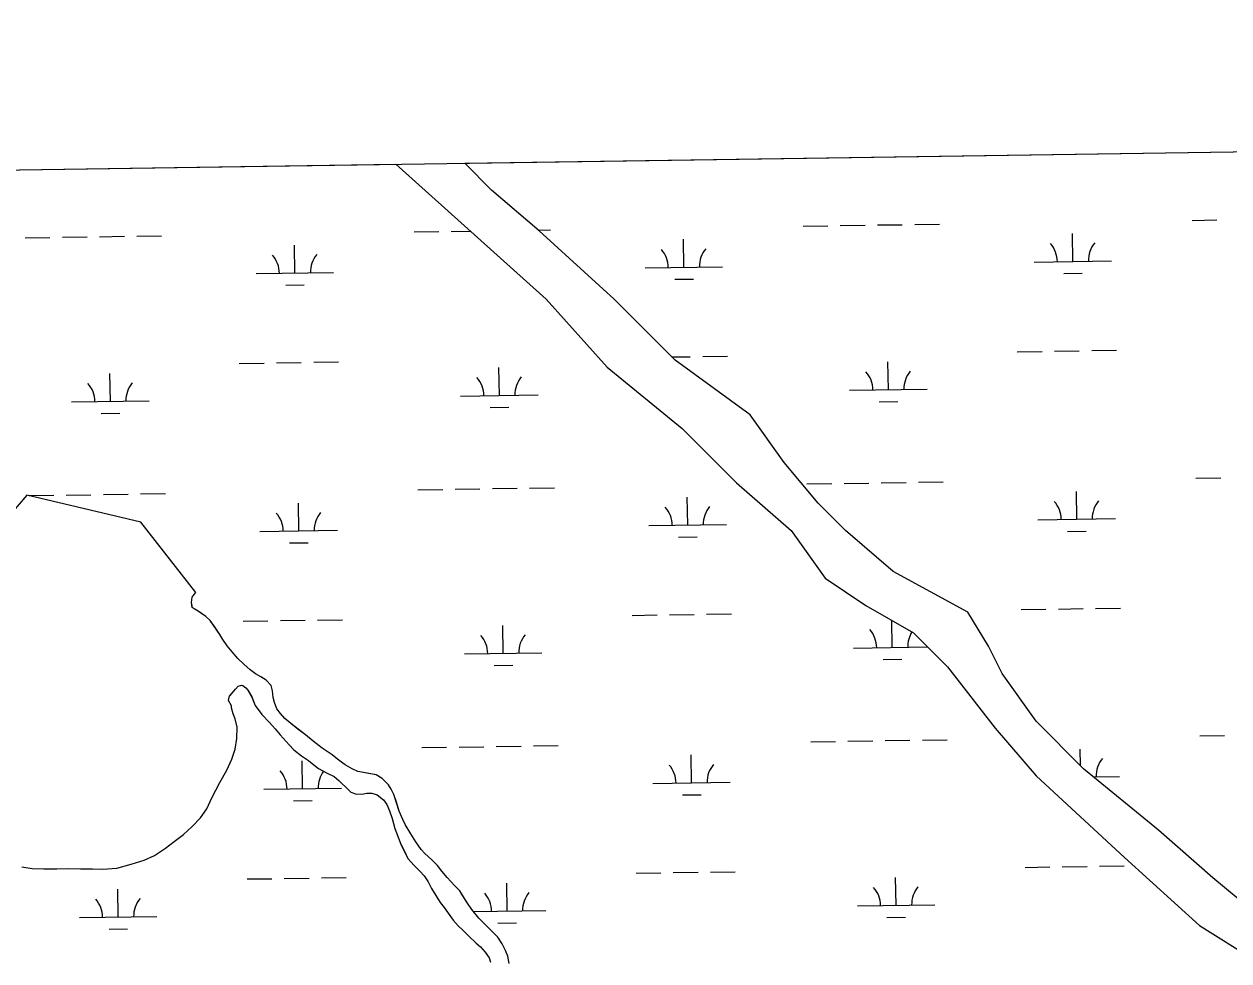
# Model space of a CAD drawing. Extents: x 3807117 to 3845308, y 337856 to 363736.
# Drawn here: x 3830364 to 3831918, y 360730 to 361939 of the extents above; entities that cross this region are included whole.
import ezdxf

# ---------------------------------------------------------------- set-up
doc = ezdxf.new("R2010")
doc.units = 0
for name, color, linetype in [('V-GRID-FRAM', 7, 'Continuous'), ('V-TOPO-SHOR', 7, 'Continuous'), ('V-WETL-SWMP', 7, 'Continuous')]:
    doc.layers.add(name, color=color, linetype=linetype)

msp = doc.modelspace()

# ---------------------------------------------------------------- linework, layer by layer
at = {"layer": 'V-GRID-FRAM'}
msp.add_lwpolyline([(3811100.6, 361461.9), (3842914.2, 361938.5), (3843194.5, 343758.3), (3811365, 343281.4), (3811100.6, 361461.9)], dxfattribs=at)
at = {"layer": 'V-TOPO-SHOR'}
for p, q in [((3830843.2, 361757.7), (3831037, 361583.8)), ((3830966.7, 361724.4), (3830932.2, 361759)), ((3831028.2, 361671.7), (3830966.7, 361724.4)), ((3831124.8, 361583.8), (3831028.2, 361671.7)), ((3831037, 361583.8), (3831116, 361495.9)), ((3831203.8, 361504.7), (3831124.8, 361583.8)), ((3831300.4, 361434.4), (3831203.8, 361504.7)), ((3831116, 361495.9), (3831212.6, 361416.9)), ((3831344.3, 361372.9), (3831300.4, 361434.4)), ((3831212.6, 361416.9), (3831282.8, 361346.6)), ((3831388.2, 361320.2), (3831344.3, 361372.9)), ((3831282.8, 361346.6), (3831353.1, 361285.1)), ((3830367.2, 361330.5), (3830337.7, 361296)), ((3830514.4, 361296), (3830367.2, 361330.5)), ((3831423.3, 361285.1), (3831388.2, 361320.2)), ((3830585.3, 361205), (3830514.4, 361296)), ((3831353.1, 361285.1), (3831397, 361223.6)), ((3831484.8, 361232.3), (3831423.3, 361285.1)), ((3831397, 361223.6), (3831449.7, 361188.4)), ((3831581.4, 361179.6), (3831484.8, 361232.3)), ((3831449.7, 361188.4), (3831511.1, 361153.3)), ((3831607.7, 361135.7), (3831581.4, 361179.6)), ((3831511.1, 361153.3), (3831555, 361109.3)), ((3831625.3, 361100.5), (3831607.7, 361135.7)), ((3831555, 361109.3), (3831616.5, 361030.2)), ((3831669.2, 361039), (3831625.3, 361100.5)), ((3831730.6, 360977.5), (3831669.2, 361039)), ((3831616.5, 361030.2), (3831669.2, 360968.7)), ((3831827.2, 360898.4), (3831730.6, 360977.5)), ((3831669.2, 360968.7), (3831783.3, 360863.3)), ((3831897.5, 360836.9), (3831827.2, 360898.4)), ((3831783.3, 360863.3), (3831879.9, 360775.4)), ((3831950.2, 360793), (3831897.5, 360836.9)), ((3831879.9, 360775.4), (3831950.2, 360731.5))]:
    msp.add_line(p, q, dxfattribs=at)
for points in [[(3830639.3, 361120), (3830632.1, 361128.6), (3830625.7, 361136.1), (3830620, 361144.3), (3830616, 361151), (3830609.1, 361161.3), (3830603.9, 361169.1), (3830598.3, 361174.2), (3830593.1, 361177.7), (3830588.3, 361180.9), (3830583.1, 361184), (3830580.7, 361185.9), (3830580.3, 361187.9), (3830579.5, 361192.2), (3830580.6, 361199), (3830582.9, 361202.6), (3830585.3, 361205)], [(3830989.4, 360726.4), (3830987.8, 360735.9), (3830984.9, 360743.4), (3830980.4, 360752), (3830974.8, 360760.3), (3830966.8, 360768.5), (3830957.5, 360777.5), (3830950.3, 360785), (3830941.5, 360796), (3830935, 360805.4), (3830929.8, 360813.7), (3830925.8, 360820), (3830918.9, 360827.1), (3830909.3, 360837.6), (3830902.5, 360845.5), (3830897.2, 360853), (3830889.6, 360860.4), (3830880.8, 360868.2), (3830876, 360873.7), (3830869.1, 360883.6), (3830862.7, 360893.8), (3830855.4, 360905.6), (3830852.2, 360912.3), (3830847.7, 360923), (3830844, 360934.4), (3830840.7, 360944.7), (3830837.1, 360951.4), (3830833.8, 360956.9), (3830825.8, 360965.1), (3830817.8, 360969.8), (3830807.9, 360971.7), (3830801.5, 360972.8), (3830794.4, 360974.3), (3830786.8, 360977.8), (3830778, 360982.8), (3830770.1, 360988.3), (3830761.2, 360995.7), (3830748.1, 361004.3), (3830736.5, 361013.3), (3830726.5, 361021.5), (3830716.9, 361028.9), (3830707.7, 361035.9), (3830700.1, 361042.6), (3830694.4, 361048.9), (3830689.6, 361055.2), (3830686.8, 361063), (3830685.1, 361069.8), (3830684.2, 361078.1), (3830682.5, 361085.2), (3830676.1, 361091.9), (3830668.9, 361096.5), (3830662.2, 361100.4), (3830655.4, 361105.5), (3830647.3, 361112.5), (3830639.3, 361120)], [(3830631.3, 361058.9), (3830627.3, 361065.9), (3830627.6, 361068.3), (3830628.8, 361071.5), (3830631.9, 361075.1), (3830636.6, 361080.3), (3830639.7, 361084.3)], [(3830639.7, 361084.3), (3830644.1, 361085.6), (3830645.7, 361085.2), (3830649.7, 361082.1), (3830652.5, 361078.9), (3830657.3, 361070.3), (3830661.8, 361059.2), (3830670.3, 361047.8), (3830680.3, 361037.2), (3830687.5, 361029.4), (3830694, 361021.5), (3830705.6, 361008.6), (3830711.6, 361002.3), (3830721.6, 360994.5), (3830730.4, 360988.2), (3830735.2, 360984.3), (3830743.6, 360978.1), (3830754.8, 360971.9), (3830763.9, 360967.6), (3830769.5, 360962.5), (3830773.6, 360958.6), (3830778.8, 360953.9), (3830785.2, 360947.6), (3830792.7, 360944.9), (3830801.5, 360945.4), (3830805.8, 360946.3), (3830812.5, 360946.4), (3830819.3, 360944.1), (3830827.3, 360937.8), (3830831.7, 360931.5), (3830835, 360923.6), (3830838.7, 360913.7), (3830842, 360900.7), (3830849.8, 360880.6), (3830853.8, 360872.3), (3830858.7, 360862), (3830866.7, 360853), (3830874.7, 360845.2), (3830879.6, 360839.7), (3830884.8, 360831.8), (3830889.2, 360823.1), (3830894.9, 360814.1), (3830900.6, 360805), (3830905.4, 360798.8), (3830910.6, 360791.3), (3830917.1, 360782.2), (3830923.5, 360775.2), (3830929.5, 360769.3), (3830937.1, 360762.3), (3830946.7, 360752.5), (3830952.3, 360747.8), (3830958.4, 360741.1), (3830963.6, 360733.6), (3830965.6, 360728.1)], [(3830360.6, 360851), (3830374.1, 360849.2), (3830389.2, 360848.5), (3830405.8, 360848.7), (3830419.7, 360848.9), (3830436.4, 360848.7), (3830451.8, 360848.4), (3830465.3, 360848.2), (3830483.5, 360849.6), (3830501.7, 360854.6), (3830518.7, 360859.9), (3830532.1, 360866), (3830545.9, 360875.3), (3830557.3, 360883.7), (3830569.1, 360893), (3830580.4, 360903), (3830591.4, 360914.6), (3830599.2, 360926.2), (3830605.8, 360940.2), (3830616.3, 360960.1), (3830625.2, 360975.7), (3830631.8, 360990), (3830636, 361003.2), (3830638.2, 361016.7), (3830638.5, 361031.3), (3830636, 361042), (3830633.5, 361048.7), (3830631.4, 361056.2), (3830631.3, 361058.9)]]:
    msp.add_lwpolyline(points, dxfattribs=at)
at = {"layer": 'V-WETL-SWMP'}
for p, q in [((3830932.2, 361759), (3832104.9, 361776.6)), ((3829521.5, 361737.8), (3830843.2, 361757.7)), ((3830843.2, 361757.7), (3831037, 361583.8)), ((3830966.7, 361724.4), (3830932.2, 361759)), ((3831028.2, 361671.7), (3830966.7, 361724.4)), ((3831368.7, 361677.8), (3831400.7, 361678.3)), ((3831416.7, 361678.5), (3831448.7, 361679)), ((3831464.7, 361679.3), (3831496.7, 361679.7)), ((3831512.7, 361680), (3831544.7, 361680.5)), ((3831870.5, 361685.3), (3831902.5, 361685.8)), ((3830365, 361662.8), (3830397, 361663.3)), ((3830413, 361663.5), (3830445, 361664)), ((3830461, 361664.2), (3830493, 361664.7)), ((3830509, 361664.9), (3830541, 361665.4)), ((3830866.8, 361670.3), (3830898.8, 361670.8)), ((3830914.8, 361671), (3830939.4, 361671.4)), ((3831027, 361672.7), (3831042.8, 361672.9)), ((3831124.8, 361583.8), (3831028.2, 361671.7)), ((3831214.9, 361624.8), (3831214.3, 361660.8)), ((3831716.7, 361632.3), (3831716.2, 361668.3)), ((3830713, 361617.2), (3830712.5, 361653.2)), ((3831666.7, 361631.5), (3831766.7, 361633)), ((3830663, 361616.5), (3830763, 361618)), ((3831164.9, 361624), (3831264.9, 361625.5)), ((3831704.9, 361616.7), (3831728.9, 361617)), ((3830701.2, 361601.6), (3830725.2, 361602)), ((3831203.1, 361609.2), (3831227.1, 361609.5)), ((3831037, 361583.8), (3831116, 361495.9)), ((3831203.8, 361504.7), (3831124.8, 361583.8)), ((3831199.5, 361509.1), (3831223.2, 361509.4)), ((3831300.4, 361434.4), (3831203.8, 361504.7)), ((3831239.2, 361509.7), (3831271.2, 361510.2)), ((3831645, 361515.8), (3831677, 361516.2)), ((3831693, 361516.5), (3831725, 361517)), ((3831741, 361517.2), (3831773, 361517.7)), ((3830475, 361451.8), (3830474.4, 361487.8)), ((3830641.3, 361500.7), (3830673.3, 361501.2)), ((3830689.3, 361501.4), (3830721.3, 361501.9)), ((3830737.3, 361502.2), (3830769.3, 361502.6)), ((3830976.8, 361459.3), (3830976.3, 361495.3)), ((3831116, 361495.9), (3831212.6, 361416.9)), ((3831478.7, 361466.8), (3831478.2, 361502.8)), ((3830926.8, 361458.6), (3831026.8, 361460.1)), ((3831428.7, 361466.1), (3831528.7, 361467.6)), ((3830425, 361451.1), (3830525, 361452.5)), ((3830965.1, 361443.7), (3830989.1, 361444.1)), ((3831466.9, 361451.2), (3831490.9, 361451.6)), ((3830463.2, 361436.2), (3830487.2, 361436.6)), ((3831344.3, 361372.9), (3831300.4, 361434.4)), ((3831212.6, 361416.9), (3831282.8, 361346.6)), ((3831388.2, 361320.2), (3831344.3, 361372.9)), ((3831517.6, 361347.3), (3831549.6, 361347.8)), ((3831875.5, 361352.7), (3831907.5, 361353.2)), ((3830465.9, 361331.6), (3830497.9, 361332.1)), ((3830513.9, 361332.3), (3830545.9, 361332.8)), ((3830871.8, 361337.7), (3830903.8, 361338.1)), ((3830919.8, 361338.4), (3830951.8, 361338.9)), ((3830967.8, 361339.1), (3830999.8, 361339.6)), ((3831015.8, 361339.8), (3831047.8, 361340.3)), ((3831282.8, 361346.6), (3831353.1, 361285.1)), ((3831373.7, 361345.2), (3831405.7, 361345.7)), ((3831421.7, 361345.9), (3831453.6, 361346.4)), ((3831469.6, 361346.6), (3831501.6, 361347.1)), ((3831721.7, 361299.6), (3831721.2, 361335.6)), ((3830367.2, 361330.5), (3830337.7, 361296)), ((3830514.4, 361296), (3830367.2, 361330.5)), ((3830370, 361330.1), (3830402, 361330.6)), ((3830418, 361330.9), (3830449.9, 361331.3)), ((3830718, 361284.6), (3830717.5, 361320.6)), ((3831219.8, 361292.1), (3831219.3, 361328.1)), ((3831423.3, 361285.1), (3831388.2, 361320.2)), ((3830585.3, 361205), (3830514.4, 361296)), ((3831169.8, 361291.4), (3831269.8, 361292.9)), ((3831671.7, 361298.9), (3831771.7, 361300.4)), ((3830668, 361283.9), (3830768, 361285.4)), ((3831208.1, 361276.5), (3831232.1, 361276.9)), ((3831353.1, 361285.1), (3831397, 361223.6)), ((3831484.8, 361232.3), (3831423.3, 361285.1)), ((3831709.9, 361284), (3831733.9, 361284.4)), ((3830706.2, 361269), (3830730.2, 361269.4)), ((3831397, 361223.6), (3831449.7, 361188.4)), ((3831581.4, 361179.6), (3831484.8, 361232.3)), ((3830579.5, 361192.2), (3830580.6, 361199)), ((3830580.7, 361185.9), (3830579.5, 361192.2)), ((3830580.6, 361199), (3830582.9, 361202.6)), ((3830582.9, 361202.6), (3830585.3, 361205)), ((3830583.1, 361184), (3830580.7, 361185.9)), ((3830588.3, 361180.9), (3830583.1, 361184)), ((3830598.3, 361174.2), (3830588.3, 361180.9)), ((3831196.2, 361176.3), (3831228.2, 361176.8)), ((3831244.2, 361177), (3831276.2, 361177.5)), ((3831449.7, 361188.4), (3831511.1, 361153.3)), ((3831607.7, 361135.7), (3831581.4, 361179.6)), ((3831650, 361183.1), (3831682, 361183.6)), ((3831698, 361183.8), (3831730, 361184.3)), ((3831746, 361184.6), (3831778, 361185)), ((3830603.9, 361169.1), (3830598.3, 361174.2)), ((3830616, 361151), (3830603.9, 361169.1)), ((3830646.3, 361168.1), (3830678.3, 361168.6)), ((3830694.3, 361168.8), (3830726.3, 361169.3)), ((3830742.3, 361169.5), (3830774.3, 361170)), ((3830981.8, 361126.7), (3830981.3, 361162.7)), ((3831148.2, 361175.6), (3831180.2, 361176.1)), ((3831483.7, 361134.2), (3831483.2, 361169.3)), ((3830620, 361144.3), (3830616, 361151)), ((3831511.1, 361153.3), (3831555, 361109.3)), ((3830625.7, 361136.1), (3830620, 361144.3)), ((3830632.1, 361128.6), (3830625.7, 361136.1)), ((3831433.7, 361133.5), (3831529.5, 361134.9)), ((3831625.3, 361100.5), (3831607.7, 361135.7)), ((3830639.3, 361120), (3830632.1, 361128.6)), ((3830647.3, 361112.5), (3830639.3, 361120)), ((3830931.8, 361125.9), (3831031.8, 361127.4)), ((3831471.9, 361118.6), (3831495.9, 361119)), ((3830655.4, 361105.5), (3830647.3, 361112.5)), ((3830662.2, 361100.4), (3830655.4, 361105.5)), ((3830668.9, 361096.5), (3830662.2, 361100.4)), ((3830970.1, 361111.1), (3830994.1, 361111.4)), ((3831555, 361109.3), (3831616.5, 361030.2)), ((3831669.2, 361039), (3831625.3, 361100.5)), ((3830636.6, 361080.3), (3830639.7, 361084.3)), ((3830639.7, 361084.3), (3830644.1, 361085.6)), ((3830644.1, 361085.6), (3830645.7, 361085.2)), ((3830645.7, 361085.2), (3830649.7, 361082.1)), ((3830676.1, 361091.9), (3830668.9, 361096.5)), ((3830682.5, 361085.2), (3830676.1, 361091.9)), ((3830684.2, 361078.1), (3830682.5, 361085.2)), ((3830627.3, 361065.9), (3830627.6, 361068.3)), ((3830627.6, 361068.3), (3830628.8, 361071.5)), ((3830628.8, 361071.5), (3830636.6, 361080.3)), ((3830649.7, 361082.1), (3830652.5, 361078.9)), ((3830652.5, 361078.9), (3830657.3, 361070.2)), ((3830657.3, 361070.2), (3830661.8, 361059.2)), ((3830685.1, 361069.8), (3830684.2, 361078.1)), ((3830686.8, 361063), (3830685.1, 361069.8)), ((3830631.3, 361058.9), (3830627.3, 361065.9)), ((3830631.4, 361056.2), (3830631.3, 361058.9)), ((3830633.5, 361048.7), (3830631.4, 361056.2)), ((3830661.8, 361059.2), (3830670.3, 361047.8)), ((3830689.6, 361055.2), (3830686.8, 361063)), ((3830694.4, 361048.9), (3830689.6, 361055.2)), ((3830636, 361042), (3830633.5, 361048.7)), ((3830638.5, 361031.3), (3830636, 361042)), ((3830670.3, 361047.8), (3830680.3, 361037.2)), ((3830680.3, 361037.2), (3830687.5, 361029.4)), ((3830700.1, 361042.6), (3830694.4, 361048.9)), ((3830707.7, 361035.9), (3830700.1, 361042.6)), ((3831730.6, 360977.5), (3831669.2, 361039)), ((3830638.2, 361016.7), (3830638.5, 361031.3)), ((3830687.5, 361029.4), (3830694, 361021.5)), ((3830694, 361021.5), (3830705.6, 361008.6)), ((3830726.5, 361021.5), (3830707.7, 361035.9)), ((3830736.5, 361013.3), (3830726.5, 361021.5)), ((3831616.5, 361030.2), (3831669.2, 360968.7)), ((3830636, 361003.2), (3830638.2, 361016.7)), ((3830705.6, 361008.6), (3830711.6, 361002.3)), ((3830748.1, 361004.3), (3830736.5, 361013.3)), ((3830924.8, 361005.7), (3830956.8, 361006.2)), ((3830972.8, 361006.5), (3831004.8, 361006.9)), ((3831020.8, 361007.2), (3831052.8, 361007.7)), ((3831378.6, 361012.5), (3831410.6, 361013)), ((3831426.6, 361013.3), (3831458.6, 361013.7)), ((3831474.6, 361014), (3831506.6, 361014.5)), ((3831522.6, 361014.7), (3831554.6, 361015.2)), ((3831880.5, 361020.1), (3831912.5, 361020.5)), ((3830631.8, 360990), (3830636, 361003.2)), ((3830711.6, 361002.3), (3830721.6, 360994.5)), ((3830721.6, 360994.5), (3830730.4, 360988.2)), ((3830761.2, 360995.7), (3830748.1, 361004.3)), ((3830770.1, 360988.3), (3830761.2, 360995.7)), ((3830876.8, 361005), (3830908.8, 361005.5)), ((3831224.8, 360959.5), (3831224.3, 360995.5)), ((3831726.5, 360981.7), (3831726.1, 361003)), ((3830616.3, 360960.1), (3830625.2, 360975.7)), ((3830625.2, 360975.7), (3830631.8, 360990)), ((3830723, 360952), (3830722.4, 360988)), ((3830730.4, 360988.2), (3830735.2, 360984.3)), ((3830735.2, 360984.3), (3830743.6, 360978.1)), ((3830743.6, 360978.1), (3830754.8, 360971.9)), ((3830778, 360982.8), (3830770.1, 360988.3)), ((3830786.8, 360977.8), (3830778, 360982.8)), ((3830794.4, 360974.3), (3830786.8, 360977.8)), ((3831827.2, 360898.4), (3831730.6, 360977.5)), ((3830605.8, 360940.2), (3830616.3, 360960.1)), ((3830754.8, 360971.9), (3830763.9, 360967.6)), ((3830763.9, 360967.6), (3830769.5, 360962.5)), ((3830769.5, 360962.5), (3830773.6, 360958.6)), ((3830801.5, 360972.8), (3830794.4, 360974.3)), ((3830817.8, 360969.8), (3830801.5, 360972.8)), ((3830825.8, 360965.1), (3830817.8, 360969.8)), ((3830833.8, 360956.9), (3830825.8, 360965.1)), ((3831174.8, 360958.7), (3831274.8, 360960.2)), ((3831669.2, 360968.7), (3831783.3, 360863.3)), ((3831743.2, 360967.3), (3831776.7, 360967.8)), ((3830673, 360951.2), (3830773, 360952.7)), ((3830773.6, 360958.6), (3830778.8, 360953.9)), ((3830778.8, 360953.9), (3830785.2, 360947.6)), ((3830785.2, 360947.6), (3830792.7, 360944.9)), ((3830792.7, 360944.9), (3830801.5, 360945.4)), ((3830801.5, 360945.4), (3830805.8, 360946.3)), ((3830805.8, 360946.3), (3830812.5, 360946.4)), ((3830812.5, 360946.4), (3830819.3, 360944)), ((3830819.3, 360944), (3830827.3, 360937.8)), ((3830837.1, 360951.4), (3830833.8, 360956.9)), ((3830840.7, 360944.7), (3830837.1, 360951.4)), ((3830847.7, 360923), (3830840.7, 360944.7)), ((3831213.1, 360943.9), (3831237.1, 360944.2)), ((3830599.2, 360926.2), (3830605.8, 360940.2)), ((3830711.2, 360936.4), (3830735.2, 360936.7)), ((3830827.3, 360937.8), (3830831.7, 360931.5)), ((3830831.7, 360931.5), (3830835, 360923.6)), ((3830580.4, 360903), (3830591.4, 360914.6)), ((3830591.4, 360914.6), (3830599.2, 360926.2)), ((3830835, 360923.6), (3830838.7, 360913.7)), ((3830838.7, 360913.7), (3830842, 360900.7)), ((3830852.2, 360912.3), (3830847.7, 360923)), ((3830569.1, 360893), (3830580.4, 360903)), ((3830842, 360900.7), (3830849.8, 360880.6)), ((3830855.4, 360905.6), (3830852.2, 360912.3)), ((3830862.7, 360893.8), (3830855.4, 360905.6)), ((3831897.5, 360836.9), (3831827.2, 360898.4)), ((3830545.9, 360875.3), (3830557.3, 360883.7)), ((3830557.3, 360883.7), (3830569.1, 360893)), ((3830869.1, 360883.6), (3830862.7, 360893.8)), ((3830876, 360873.7), (3830869.1, 360883.6)), ((3830518.7, 360859.9), (3830532.1, 360866)), ((3830532.1, 360866), (3830545.9, 360875.3)), ((3830849.8, 360880.6), (3830858.7, 360862)), ((3830880.8, 360868.2), (3830876, 360873.7)), ((3830889.6, 360860.4), (3830880.8, 360868.2)), ((3830360.6, 360851), (3830374.1, 360849.2)), ((3830483.5, 360849.6), (3830501.7, 360854.6)), ((3830501.7, 360854.6), (3830518.7, 360859.9)), ((3830858.7, 360862), (3830866.7, 360853)), ((3830866.7, 360853), (3830874.7, 360845.2)), ((3830897.2, 360853), (3830889.6, 360860.4)), ((3830902.5, 360845.5), (3830897.2, 360853)), ((3831655, 360850.5), (3831687, 360851)), ((3831703, 360851.2), (3831735, 360851.7)), ((3831751, 360851.9), (3831783, 360852.4)), ((3831783.3, 360863.3), (3831879.9, 360775.4)), ((3830374.1, 360849.2), (3830389.2, 360848.5)), ((3830389.2, 360848.5), (3830419.7, 360848.9)), ((3830419.7, 360848.9), (3830465.3, 360848.2)), ((3830465.3, 360848.2), (3830483.5, 360849.6)), ((3830651.3, 360835.5), (3830683.3, 360835.9)), ((3830699.3, 360836.2), (3830731.3, 360836.7)), ((3830747.3, 360836.9), (3830779.3, 360837.4)), ((3830874.7, 360845.2), (3830879.6, 360839.7)), ((3830879.6, 360839.7), (3830884.8, 360831.8)), ((3830909.3, 360837.6), (3830902.5, 360845.5)), ((3830918.9, 360827.1), (3830909.3, 360837.6)), ((3831153.2, 360843), (3831185.2, 360843.5)), ((3831201.2, 360843.7), (3831233.1, 360844.2)), ((3831249.1, 360844.4), (3831281.1, 360844.9)), ((3831488.7, 360801.6), (3831488.1, 360837.6)), ((3831950.2, 360793), (3831897.5, 360836.9)), ((3830485, 360786.5), (3830484.4, 360822.5)), ((3830884.8, 360831.8), (3830889.3, 360823.1)), ((3830889.3, 360823.1), (3830900.6, 360805)), ((3830925.8, 360820), (3830918.9, 360827.1)), ((3830935, 360805.4), (3830925.8, 360820)), ((3830986.8, 360794), (3830986.3, 360830)), ((3830900.6, 360805), (3830905.4, 360798.8)), ((3830941.5, 360796), (3830935, 360805.4)), ((3830905.4, 360798.8), (3830917.1, 360782.2)), ((3830950.3, 360785), (3830941.5, 360796)), ((3830943.6, 360793.4), (3831036.8, 360794.8)), ((3831438.7, 360800.8), (3831538.7, 360802.3)), ((3830435, 360785.8), (3830535, 360787.3)), ((3830917.1, 360782.2), (3830923.5, 360775.2)), ((3830923.5, 360775.2), (3830929.5, 360769.3)), ((3830957.6, 360777.5), (3830950.3, 360785)), ((3830966.8, 360768.5), (3830957.6, 360777.5)), ((3830975, 360778.4), (3830999, 360778.8)), ((3831476.9, 360786), (3831500.9, 360786.3)), ((3831879.9, 360775.4), (3831950.2, 360731.5)), ((3830473.2, 360770.9), (3830497.2, 360771.3)), ((3830929.5, 360769.3), (3830937.1, 360762.3)), ((3830937.1, 360762.3), (3830946.7, 360752.5)), ((3830974.8, 360760.3), (3830966.8, 360768.5)), ((3830980.4, 360752), (3830974.8, 360760.3)), ((3830946.7, 360752.5), (3830952.3, 360747.8)), ((3830952.3, 360747.8), (3830958.4, 360741.1)), ((3830984.9, 360743.4), (3830980.4, 360752)), ((3830987.8, 360735.9), (3830984.9, 360743.4)), ((3830958.4, 360741.1), (3830963.6, 360733.6)), ((3830963.6, 360733.6), (3830965.6, 360728.1)), ((3830989.4, 360726.4), (3830987.8, 360735.9))]:
    msp.add_line(p, q, dxfattribs=at)
for centre, start, end in [((3831159.6, 361624.4), 0.0865, 41.6302), ((3831270.1, 361626.1), 140.0865, 181.6302), ((3831661.5, 361631.9), 0.0865, 41.6302), ((3831771.9, 361633.6), 140.0865, 181.6302), ((3830657.8, 361616.9), 0.0865, 41.6302), ((3830768.2, 361618.5), 140.0865, 181.6302), ((3831423.4, 361466.5), 0.0865, 41.6302), ((3831533.9, 361468.1), 140.0865, 181.6302), ((3830419.7, 361451.4), 0.0865, 41.6302), ((3830530.2, 361453.1), 140.0865, 181.6302), ((3830921.6, 361459), 0.0865, 41.6302), ((3831032.1, 361460.6), 140.0865, 181.6302), ((3831666.5, 361299.3), 0.0865, 41.6302), ((3831776.9, 361300.9), 140.0865, 181.6302), ((3830662.7, 361284.3), 0.0865, 41.6302), ((3830773.2, 361285.9), 140.0865, 181.6302), ((3831164.6, 361291.8), 0.0865, 41.6302), ((3831275.1, 361293.4), 140.0865, 181.6302), ((3830926.6, 361126.3), 0.0865, 41.6302), ((3831037.1, 361128), 140.0865, 181.6302), ((3831428.4, 361133.8), 0.0865, 41.6302), ((3831538.9, 361135.5), 147.5866, 181.6302), ((3831781.9, 360968.3), 140.0865, 181.6302), ((3830667.7, 360951.6), 0.0865, 41.6302), ((3831169.6, 360959.1), 0.0865, 41.6302), ((3831280.1, 360960.8), 140.0865, 181.6302), ((3830778.2, 360953.3), 142.9992, 181.6302), ((3831433.4, 360801.2), 0.0865, 41.6302), ((3831543.9, 360802.9), 140.0865, 181.6302), ((3830429.7, 360786.2), 0.0865, 41.6302), ((3830540.2, 360787.8), 140.0865, 181.6302), ((3830931.6, 360793.7), 0.0865, 41.6302), ((3831042, 360795.3), 140.0865, 181.6302)]:
    msp.add_arc(centre, 35.2, start, end, dxfattribs=at)

doc.saveas('drawing.dxf')
